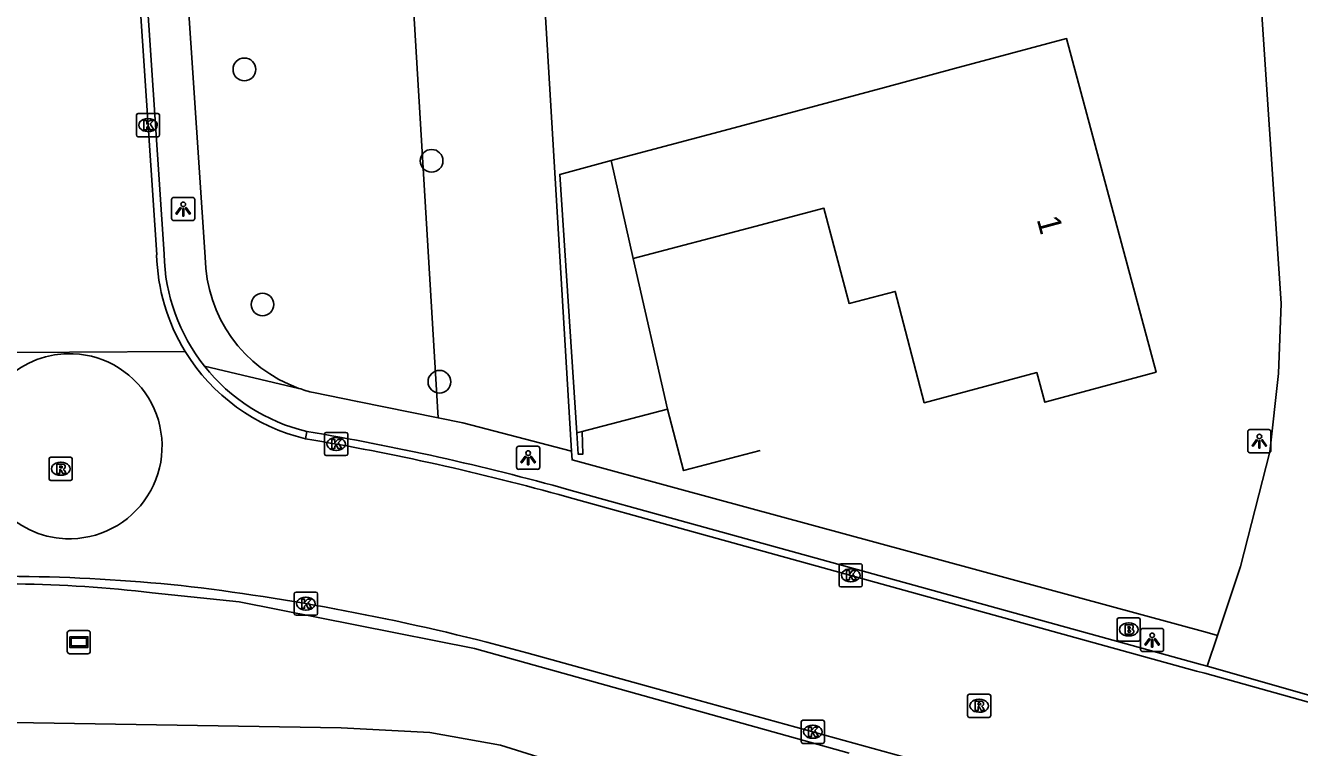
# Model space of a CAD drawing. Extents: x 162157 to 163165, y 378998 to 380775.
# Drawn here: x 162471.8 to 162526.7, y 380633 to 380664.2 of the extents above; entities that cross this region are included whole.
import ezdxf

# ---------------------------------------------------------------- set-up
doc = ezdxf.new("R2010")
doc.units = 0
for name, color, linetype in [('IMGEO_Boom', 7, 'Continuous'), ('IMGEO_Brandkraan', 7, 'Continuous'), ('IMGEO_Gemengd_bos', 7, 'Continuous'), ('IMGEO_Groenvoorziening', 7, 'Continuous'), ('IMGEO_Kolk', 7, 'Continuous'), ('IMGEO_Lichtpunt', 7, 'Continuous'), ('IMGEO_Muur', 7, 'Continuous'), ('IMGEO_Pand', 7, 'Continuous'), ('IMGEO_Pand_nummerreeks', 7, 'Continuous'), ('IMGEO_Rijbaan_lokaal_gesloten', 7, 'Continuous'), ('IMGEO_Rijbaan_lokaal_open', 7, 'Continuous'), ('IMGEO_Rioolput', 7, 'Continuous'), ('IMGEO_Straatnaambord', 7, 'Continuous'), ('IMGEO_Voetpad_open', 7, 'Continuous')]:
    doc.layers.add(name, color=color, linetype=linetype)

msp = doc.modelspace()

# ---------------------------------------------------------------- linework, layer by layer
at = {"layer": 'IMGEO_Boom'}
for centre in [(162481.2, 380662.262), (162489.282, 380658.318), (162481.983, 380652.118), (162489.619, 380648.783)]:
    msp.add_circle(centre, 0.489, dxfattribs=at)
at = {"layer": 'IMGEO_Brandkraan'}
for p, q in [((162518.866, 380637.667), (162518.866, 380638.519)), ((162518.941, 380638.593), (162519.793, 380638.593)), ((162519.354, 380638.373), (162519.379, 380638.373)), ((162519.867, 380638.519), (162519.867, 380637.667)), ((162519.793, 380637.593), (162518.941, 380637.593)), ((162519.377, 380637.813), (162519.352, 380637.813))]:
    msp.add_line(p, q, dxfattribs=at)
for points in [[(162518.866, 380637.667), (162518.866, 380638.519)], [(162518.941, 380638.593), (162519.793, 380638.593)], [(162519.214, 380638.293), (162519.214, 380637.893), (162519.427, 380637.893)], [(162519.445, 380638.293), (162519.214, 380638.293)], [(162519.393, 380638.212), (162519.339, 380638.212), (162519.339, 380638.136)], [(162519.339, 380638.136), (162519.392, 380638.136)], [(162519.867, 380638.519), (162519.867, 380637.667)], [(162519.793, 380637.593), (162518.941, 380637.593)], [(162519.401, 380638.06), (162519.339, 380638.06), (162519.339, 380637.979)], [(162519.339, 380637.979), (162519.401, 380637.979)]]:
    msp.add_lwpolyline(points, dxfattribs=at)
for centre, radius, start, end in [((162518.943, 380638.517), 0.0765, 91.552, 178.448), ((162518.943, 380638.517), 0.0765, 91.552, 178.448), ((162519.394, 380638.174), 0.0379, 267.8285, 90.9355), ((162519.449, 380638.148), 0.145, 59.4692, 91.5367), ((162519.474, 380638.195), 0.0922, 285.5137, 58.1501), ((162519.479, 380638.003), 0.105, 301.3115, 78.989), ((162519.791, 380638.517), 0.0765, 1.552, 88.448), ((162519.791, 380638.517), 0.0765, 1.552, 88.448), ((162518.943, 380637.669), 0.0765, 181.552, 268.448), ((162518.943, 380637.669), 0.0765, 181.552, 268.448), ((162519.402, 380638.019), 0.0404, 269.8759, 90.5077), ((162519.433, 380638.144), 0.251, 268.6676, 293.5347), ((162519.791, 380637.669), 0.0765, 271.552, 358.448), ((162519.791, 380637.669), 0.0765, 271.552, 358.448)]:
    msp.add_arc(centre, radius, start, end, dxfattribs=at)
for centre, major_axis, ratio, start_param, end_param in [((162519.353, 380638.093), (-0.387, 0.002), 0.722429, 4.712389, 7.853982), ((162519.378, 380638.093), (-0.39, 0.002), 0.717154, 1.570796, 4.712389)]:
    msp.add_ellipse(centre, major_axis=major_axis, ratio=ratio, start_param=start_param, end_param=end_param, dxfattribs=at)
at = {"layer": 'IMGEO_Gemengd_bos'}
for points in [[(162489.56, 380647.226), (162484.993, 380723.337), (162586.551, 380744.555)], [(162491.884, 380703.08), (162492.106, 380699.378), (162495.322, 380645.782)]]:
    msp.add_lwpolyline(points, dxfattribs=at)
at = {"layer": 'IMGEO_Groenvoorziening'}
msp.add_lwpolyline([(162437.854, 380633.025), (162463.991, 380631.774), (162466.779, 380634.155), (162485.377, 380633.853), (162489.211, 380633.646), (162492.259, 380633.107), (162495.434, 380632.111), (162498.979, 380630.341), (162500, 380629.686), (162501.777, 380628.214), (162507.464, 380626.838)], dxfattribs=at)
at = {"layer": 'IMGEO_Kolk'}
for p, q in [((162476.542, 380659.432), (162476.542, 380660.284)), ((162476.617, 380660.358), (162477.469, 380660.358)), ((162477.03, 380660.138), (162477.055, 380660.138)), ((162477.543, 380660.284), (162477.543, 380659.432)), ((162477.053, 380659.578), (162477.028, 380659.578)), ((162477.469, 380659.358), (162476.617, 380659.358)), ((162484.66, 380645.67), (162484.66, 380646.522)), ((162484.735, 380646.596), (162485.587, 380646.596)), ((162485.148, 380646.376), (162485.173, 380646.376)), ((162485.661, 380646.522), (162485.661, 380645.67)), ((162485.171, 380645.816), (162485.146, 380645.816)), ((162485.587, 380645.596), (162484.735, 380645.596)), ((162506.868, 380640.005), (162506.868, 380640.857)), ((162506.943, 380640.931), (162507.795, 380640.931)), ((162507.869, 380640.857), (162507.869, 380640.005)), ((162507.356, 380640.711), (162507.381, 380640.711)), ((162507.795, 380639.931), (162506.943, 380639.931)), ((162507.379, 380640.151), (162507.354, 380640.151)), ((162483.357, 380638.781), (162483.357, 380639.633)), ((162483.432, 380639.707), (162484.284, 380639.707)), ((162483.845, 380639.487), (162483.87, 380639.487)), ((162484.358, 380639.633), (162484.358, 380638.781)), ((162484.284, 380638.707), (162483.432, 380638.707)), ((162483.868, 380638.927), (162483.843, 380638.927)), ((162505.233, 380633.253), (162505.233, 380634.105)), ((162505.308, 380634.179), (162506.16, 380634.179)), ((162505.721, 380633.959), (162505.746, 380633.959)), ((162506.234, 380634.105), (162506.234, 380633.253)), ((162506.16, 380633.179), (162505.308, 380633.179)), ((162505.744, 380633.399), (162505.719, 380633.399))]:
    msp.add_line(p, q, dxfattribs=at)
for points in [[(162476.542, 380659.432), (162476.542, 380660.284)], [(162476.617, 380660.358), (162477.469, 380660.358)], [(162476.863, 380660.058), (162476.986, 380660.058), (162476.986, 380659.907), (162477.116, 380660.058), (162477.28, 380660.058), (162477.134, 380659.907), (162477.287, 380659.658), (162477.135, 380659.658), (162477.05, 380659.822), (162476.986, 380659.755), (162476.986, 380659.658), (162476.863, 380659.658), (162476.863, 380660.058)], [(162477.543, 380660.284), (162477.543, 380659.432)], [(162477.469, 380659.358), (162476.617, 380659.358)], [(162484.66, 380645.67), (162484.66, 380646.522)], [(162484.735, 380646.596), (162485.587, 380646.596)], [(162485.661, 380646.522), (162485.661, 380645.67)], [(162484.981, 380646.296), (162485.104, 380646.296), (162485.104, 380646.145), (162485.234, 380646.296), (162485.398, 380646.296), (162485.252, 380646.145), (162485.405, 380645.896), (162485.253, 380645.896), (162485.168, 380646.06), (162485.104, 380645.993), (162485.104, 380645.896), (162484.981, 380645.896), (162484.981, 380646.296)], [(162485.587, 380645.596), (162484.735, 380645.596)], [(162506.868, 380640.005), (162506.868, 380640.857)], [(162506.943, 380640.931), (162507.795, 380640.931)], [(162507.869, 380640.857), (162507.869, 380640.005)], [(162507.189, 380640.631), (162507.312, 380640.631), (162507.312, 380640.48), (162507.442, 380640.631), (162507.606, 380640.631), (162507.46, 380640.48), (162507.613, 380640.231), (162507.461, 380640.231), (162507.376, 380640.395), (162507.312, 380640.328), (162507.312, 380640.231), (162507.189, 380640.231), (162507.189, 380640.631)], [(162507.795, 380639.931), (162506.943, 380639.931)], [(162483.357, 380638.781), (162483.357, 380639.633)], [(162483.432, 380639.707), (162484.284, 380639.707)], [(162483.678, 380639.407), (162483.801, 380639.407), (162483.801, 380639.256), (162483.931, 380639.407), (162484.095, 380639.407), (162483.949, 380639.256), (162484.102, 380639.007), (162483.95, 380639.007), (162483.865, 380639.171), (162483.801, 380639.104), (162483.801, 380639.007), (162483.678, 380639.007), (162483.678, 380639.407)], [(162484.358, 380639.633), (162484.358, 380638.781)], [(162484.284, 380638.707), (162483.432, 380638.707)], [(162505.233, 380633.253), (162505.233, 380634.105)], [(162505.308, 380634.179), (162506.16, 380634.179)], [(162505.554, 380633.879), (162505.677, 380633.879), (162505.677, 380633.728), (162505.807, 380633.879), (162505.971, 380633.879), (162505.825, 380633.728), (162505.978, 380633.479), (162505.826, 380633.479), (162505.741, 380633.643), (162505.677, 380633.576), (162505.677, 380633.479), (162505.554, 380633.479), (162505.554, 380633.879)], [(162506.234, 380634.105), (162506.234, 380633.253)], [(162506.16, 380633.179), (162505.308, 380633.179)]]:
    msp.add_lwpolyline(points, dxfattribs=at)
for centre, start, end in [((162476.619, 380660.282), 91.552, 178.448), ((162476.619, 380660.282), 91.552, 178.448), ((162477.467, 380660.282), 1.552, 88.448), ((162477.467, 380660.282), 1.552, 88.448), ((162476.619, 380659.434), 181.552, 268.448), ((162476.619, 380659.434), 181.552, 268.448), ((162477.467, 380659.434), 271.552, 358.448), ((162477.467, 380659.434), 271.552, 358.448), ((162484.737, 380646.52), 91.552, 178.448), ((162484.737, 380646.52), 91.552, 178.448), ((162485.585, 380646.52), 1.552, 88.448), ((162485.585, 380646.52), 1.552, 88.448), ((162484.737, 380645.672), 181.552, 268.448), ((162484.737, 380645.672), 181.552, 268.448), ((162485.585, 380645.672), 271.552, 358.448), ((162485.585, 380645.672), 271.552, 358.448), ((162506.945, 380640.855), 91.552, 178.448), ((162506.945, 380640.855), 91.552, 178.448), ((162507.793, 380640.855), 1.552, 88.448), ((162507.793, 380640.855), 1.552, 88.448), ((162506.945, 380640.007), 181.552, 268.448), ((162506.945, 380640.007), 181.552, 268.448), ((162507.793, 380640.007), 271.552, 358.448), ((162507.793, 380640.007), 271.552, 358.448), ((162483.434, 380639.631), 91.552, 178.448), ((162483.434, 380639.631), 91.552, 178.448), ((162484.282, 380639.631), 1.552, 88.448), ((162484.282, 380639.631), 1.552, 88.448), ((162483.434, 380638.783), 181.552, 268.448), ((162483.434, 380638.783), 181.552, 268.448), ((162484.282, 380638.783), 271.552, 358.448), ((162484.282, 380638.783), 271.552, 358.448), ((162505.31, 380634.103), 91.552, 178.448), ((162505.31, 380634.103), 91.552, 178.448), ((162506.158, 380634.103), 1.552, 88.448), ((162506.158, 380634.103), 1.552, 88.448), ((162505.31, 380633.255), 181.552, 268.448), ((162505.31, 380633.255), 181.552, 268.448), ((162506.158, 380633.255), 271.552, 358.448), ((162506.158, 380633.255), 271.552, 358.448)]:
    msp.add_arc(centre, 0.0765, start, end, dxfattribs=at)
for centre, major_axis, ratio, start_param, end_param in [((162477.029, 380659.858), (-0.387, 0.002), 0.722429, 4.712389, 7.853982), ((162477.054, 380659.858), (-0.39, 0.002), 0.717154, 1.570796, 4.712389), ((162485.147, 380646.096), (-0.387, 0.002), 0.722429, 4.712389, 7.853982), ((162485.172, 380646.096), (-0.39, 0.002), 0.717154, 1.570796, 4.712389), ((162507.355, 380640.431), (-0.387, 0.002), 0.722429, 4.712389, 7.853982), ((162507.38, 380640.431), (-0.39, 0.002), 0.717154, 1.570796, 4.712389), ((162483.844, 380639.207), (-0.387, 0.002), 0.722429, 4.712389, 7.853982), ((162483.869, 380639.207), (-0.39, 0.002), 0.717154, 1.570796, 4.712389), ((162505.72, 380633.679), (-0.387, 0.002), 0.722429, 4.712389, 7.853982), ((162505.745, 380633.679), (-0.39, 0.002), 0.717154, 1.570796, 4.712389)]:
    msp.add_ellipse(centre, major_axis=major_axis, ratio=ratio, start_param=start_param, end_param=end_param, dxfattribs=at)
at = {"layer": 'IMGEO_Lichtpunt'}
for p, q in [((162478.063, 380656.64), (162478.063, 380655.833)), ((162478.063, 380656.64), (162478.063, 380655.833)), ((162478.965, 380656.735), (162478.157, 380656.735)), ((162478.965, 380656.735), (162478.157, 380656.735)), ((162479.059, 380655.833), (162479.059, 380656.64)), ((162479.059, 380655.833), (162479.059, 380656.64)), ((162478.157, 380655.739), (162478.965, 380655.739)), ((162478.157, 380655.739), (162478.965, 380655.739)), ((162524.506, 380646.623), (162524.506, 380645.816)), ((162524.506, 380646.623), (162524.506, 380645.816)), ((162525.408, 380646.718), (162524.6, 380646.718)), ((162525.408, 380646.718), (162524.6, 380646.718)), ((162525.502, 380645.816), (162525.502, 380646.623)), ((162525.502, 380645.816), (162525.502, 380646.623)), ((162492.95, 380645.905), (162492.95, 380645.098)), ((162492.95, 380645.905), (162492.95, 380645.098)), ((162493.852, 380646), (162493.044, 380646)), ((162493.852, 380646), (162493.044, 380646)), ((162493.946, 380645.098), (162493.946, 380645.905)), ((162493.946, 380645.098), (162493.946, 380645.905)), ((162524.6, 380645.722), (162525.408, 380645.722)), ((162524.6, 380645.722), (162525.408, 380645.722)), ((162493.044, 380645.004), (162493.852, 380645.004)), ((162493.044, 380645.004), (162493.852, 380645.004)), ((162520.78, 380638.137), (162519.972, 380638.137)), ((162520.78, 380638.137), (162519.972, 380638.137)), ((162519.878, 380638.042), (162519.878, 380637.235)), ((162519.878, 380638.042), (162519.878, 380637.235)), ((162520.874, 380637.235), (162520.874, 380638.042)), ((162520.874, 380637.235), (162520.874, 380638.042)), ((162519.972, 380637.141), (162520.78, 380637.141)), ((162519.972, 380637.141), (162520.78, 380637.141))]:
    msp.add_line(p, q, dxfattribs=at)
for points in [[(162478.437, 380656.304), (162478.476, 380656.276), (162478.288, 380656.014), (162478.25, 380656.041), (162478.437, 380656.304)], [(162478.539, 380656.256), (162478.586, 380656.256), (162478.586, 380655.934), (162478.539, 380655.934), (162478.539, 380656.256)], [(162478.649, 380656.276), (162478.687, 380656.303), (162478.874, 380656.041), (162478.835, 380656.013), (162478.649, 380656.276)], [(162524.88, 380646.287), (162524.919, 380646.259), (162524.731, 380645.997), (162524.693, 380646.024), (162524.88, 380646.287)], [(162524.982, 380646.239), (162525.029, 380646.239), (162525.029, 380645.917), (162524.982, 380645.917), (162524.982, 380646.239)], [(162525.092, 380646.259), (162525.13, 380646.286), (162525.317, 380646.024), (162525.278, 380645.996), (162525.092, 380646.259)], [(162493.324, 380645.569), (162493.363, 380645.541), (162493.175, 380645.279), (162493.137, 380645.306), (162493.324, 380645.569)], [(162493.426, 380645.521), (162493.473, 380645.521), (162493.473, 380645.199), (162493.426, 380645.199), (162493.426, 380645.521)], [(162493.536, 380645.541), (162493.574, 380645.568), (162493.761, 380645.306), (162493.722, 380645.278), (162493.536, 380645.541)], [(162520.252, 380637.706), (162520.291, 380637.678), (162520.103, 380637.416), (162520.065, 380637.443), (162520.252, 380637.706)], [(162520.354, 380637.658), (162520.401, 380637.658), (162520.401, 380637.336), (162520.354, 380637.336), (162520.354, 380637.658)], [(162520.464, 380637.678), (162520.502, 380637.705), (162520.689, 380637.443), (162520.65, 380637.415), (162520.464, 380637.678)]]:
    msp.add_lwpolyline(points, dxfattribs=at)
for centre in [(162478.562, 380656.438), (162525.005, 380646.421), (162493.449, 380645.703), (162520.377, 380637.84)]:
    msp.add_circle(centre, 0.0994, dxfattribs=at)
for centre, start, end in [((162478.157, 380656.64), 90, 180), ((162478.157, 380656.64), 90, 180), ((162478.965, 380656.64), 0, 90), ((162478.965, 380656.64), 0, 90), ((162478.157, 380655.833), 180, 270), ((162478.157, 380655.833), 180, 270), ((162478.965, 380655.833), 270, 0), ((162478.965, 380655.833), 270, 360), ((162524.6, 380646.623), 90, 180), ((162524.6, 380646.623), 90, 180), ((162525.408, 380646.623), 0, 90), ((162525.408, 380646.623), 0, 90), ((162493.044, 380645.905), 90, 180), ((162493.044, 380645.905), 90, 180), ((162493.852, 380645.905), 0, 90), ((162493.852, 380645.905), 0, 90), ((162524.6, 380645.816), 180, 270), ((162524.6, 380645.816), 180, 270), ((162525.408, 380645.816), 270, 0), ((162525.408, 380645.816), 270, 360), ((162493.044, 380645.098), 180, 270), ((162493.044, 380645.098), 180, 270), ((162493.852, 380645.098), 270, 0), ((162493.852, 380645.098), 270, 360), ((162519.972, 380638.042), 90, 180), ((162519.972, 380638.042), 90, 180), ((162520.78, 380638.042), 0, 90), ((162520.78, 380638.042), 0, 90), ((162519.972, 380637.235), 180, 270), ((162519.972, 380637.235), 180, 270), ((162520.78, 380637.235), 270, 0), ((162520.78, 380637.235), 270, 360)]:
    msp.add_arc(centre, 0.0946, start, end, dxfattribs=at)
at = {"layer": 'IMGEO_Muur'}
for points in [[(162503.461, 380645.811), (162500.155, 380644.948), (162499.455, 380647.604)], [(162495.773, 380646.639), (162495.805, 380645.656), (162495.601, 380645.663), (162495.555, 380646.572)]]:
    msp.add_lwpolyline(points, dxfattribs=at)
at = {"layer": 'IMGEO_Pand'}
for points in [[(162497.032, 380658.332), (162502.121, 380659.681), (162508.828, 380661.481), (162511.853, 380662.293), (162516.682, 380663.589), (162520.546, 380649.19), (162515.744, 380647.901), (162515.401, 380649.177), (162510.541, 380647.873), (162509.294, 380652.682), (162507.298, 380652.164), (162506.215, 380656.272), (162503.227, 380655.484), (162497.987, 380654.102)], [(162495.555, 380646.572), (162494.809, 380657.73), (162497.032, 380658.332)], [(162497.032, 380658.332), (162497.987, 380654.102)], [(162497.987, 380654.102), (162499.455, 380647.604), (162495.773, 380646.639)], [(162495.555, 380646.572), (162495.773, 380646.639)]]:
    msp.add_lwpolyline(points, dxfattribs=at)
at = {"layer": 'IMGEO_Rijbaan_lokaal_gesloten'}
for points in [[(162472.978, 380721.682), (162473.648, 380710.52), (162473.705, 380709.636), (162477.417, 380654.261)], [(162468.652, 380650.037), (162478.644, 380650.095)], [(162495.123, 380643.816), (162500, 380642.467), (162522.294, 380636.301), (162522.653, 380636.202), (162528.458, 380634.586), (162577.262, 380621.022), (162615.787, 380610.248)], [(162477.228, 380639.674), (162480.976, 380639.284), (162491.138, 380637.273), (162500, 380634.796), (162507.306, 380632.754)], [(162600.248, 380607.426), (162547.05, 380622.206), (162522.044, 380629.176), (162520.438, 380629.619), (162500, 380635.264), (162493.395, 380637.088)]]:
    msp.add_lwpolyline(points, dxfattribs=at)
for centre, radius, start, end in [((162485.768, 380654.457), 8.354, 181.3447, 211.4776), ((162485.778, 380654.456), 8.361, 211.4379, 256.5861), ((162466.149, 380540.047), 107.738, 74.39961, 80.55031), ((162470.676, 380565.275), 75.115, 83.37456, 94.0723), ((162470.546, 380582.963), 57.103, 83.2804, 95.0226), ((162466.099, 380536.8), 103.937, 74.77446, 82.67939)]:
    msp.add_arc(centre, radius, start, end, dxfattribs=at)
at = {"layer": 'IMGEO_Rijbaan_lokaal_open'}
for points in [[(162473.95, 380710.764), (162477.736, 380654.281)], [(162523.197, 380637.833), (162524.192, 380640.817), (162525.462, 380645.755), (162525.831, 380649.144), (162525.946, 380652.166), (162525.339, 380661.183), (162525.063, 380665.289), (162524.467, 380674.141)], [(162483.901, 380646.637), (162483.838, 380646.323)], [(162522.754, 380636.506), (162522.38, 380636.609), (162500, 380642.8), (162495.208, 380644.124)], [(162522.754, 380636.506), (162523.197, 380637.833)], [(162528.543, 380634.851), (162522.754, 380636.506)]]:
    msp.add_lwpolyline(points, dxfattribs=at)
for centre, radius, start, end in [((162485.768, 380654.454), 8.034, 181.2315, 218.4579), ((162473.65, 380646.001), 3.994, 87.6237, 267.5692), ((162473.655, 380646.001), 3.994, 267.5015, 87.6914), ((162485.74, 380654.401), 7.979, 218.2921, 256.6784), ((162465.822, 380538.6), 109.539, 74.43888, 80.50029)]:
    msp.add_arc(centre, radius, start, end, dxfattribs=at)
at = {"layer": 'IMGEO_Rioolput'}
for p, q in [((162472.775, 380644.6), (162472.775, 380645.452)), ((162472.85, 380645.526), (162473.702, 380645.526)), ((162473.263, 380645.306), (162473.288, 380645.306)), ((162473.776, 380645.452), (162473.776, 380644.6)), ((162473.286, 380644.746), (162473.261, 380644.746)), ((162473.702, 380644.526), (162472.85, 380644.526)), ((162512.409, 380634.376), (162512.409, 380635.228)), ((162512.484, 380635.302), (162513.336, 380635.302)), ((162512.897, 380635.082), (162512.922, 380635.082)), ((162513.41, 380635.228), (162513.41, 380634.376)), ((162513.336, 380634.302), (162512.484, 380634.302)), ((162512.92, 380634.522), (162512.895, 380634.522))]:
    msp.add_line(p, q, dxfattribs=at)
for points in [[(162472.775, 380644.6), (162472.775, 380645.452)], [(162472.85, 380645.526), (162473.702, 380645.526)], [(162473.364, 380645.224), (162473.112, 380645.226), (162473.112, 380644.826)], [(162473.776, 380645.452), (162473.776, 380644.6)], [(162473.112, 380644.826), (162473.236, 380644.826), (162473.236, 380644.988), (162473.247, 380644.988)], [(162473.29, 380645.145), (162473.236, 380645.145), (162473.236, 380645.064)], [(162473.236, 380645.064), (162473.288, 380645.064)], [(162473.294, 380644.959), (162473.365, 380644.826), (162473.505, 380644.826), (162473.44, 380644.952)], [(162473.702, 380644.526), (162472.85, 380644.526)], [(162512.409, 380634.376), (162512.409, 380635.228)], [(162512.484, 380635.302), (162513.336, 380635.302)], [(162512.998, 380635), (162512.746, 380635.002), (162512.746, 380634.602)], [(162512.924, 380634.921), (162512.87, 380634.921), (162512.87, 380634.84)], [(162512.87, 380634.84), (162512.922, 380634.84)], [(162513.41, 380635.228), (162513.41, 380634.376)], [(162513.336, 380634.302), (162512.484, 380634.302)], [(162512.746, 380634.602), (162512.87, 380634.602), (162512.87, 380634.764), (162512.881, 380634.764)], [(162512.928, 380634.735), (162512.999, 380634.602), (162513.139, 380634.602), (162513.074, 380634.728)]]:
    msp.add_lwpolyline(points, dxfattribs=at)
for centre, radius, start, end in [((162472.852, 380645.45), 0.0765, 91.552, 178.448), ((162472.852, 380645.45), 0.0765, 91.552, 178.448), ((162473.363, 380645.114), 0.109, 350.3612, 89.416), ((162473.7, 380645.45), 0.0765, 1.552, 88.448), ((162473.7, 380645.45), 0.0765, 1.552, 88.448), ((162473.246, 380644.935), 0.0533, 26.0293, 88.6989), ((162473.272, 380645.253), 0.19, 274.7715, 282.9687), ((162473.296, 380645.049), 0.0964, 77.0061, 93.1865), ((162473.31, 380645.106), 0.0378, 276.6634, 79.6772), ((162473.361, 380645.114), 0.112, 277.5842, 350.9817), ((162473.345, 380644.899), 0.108, 29.5134, 73.7905), ((162472.852, 380644.602), 0.0765, 181.552, 268.448), ((162472.852, 380644.602), 0.0765, 181.552, 268.448), ((162473.7, 380644.602), 0.0765, 271.552, 358.448), ((162473.7, 380644.602), 0.0765, 271.552, 358.448), ((162512.486, 380635.226), 0.0765, 91.552, 178.448), ((162512.486, 380635.226), 0.0765, 91.552, 178.448), ((162512.906, 380635.029), 0.19, 274.7715, 282.9687), ((162512.93, 380634.825), 0.0964, 77.0061, 93.1865), ((162512.944, 380634.882), 0.0378, 276.6634, 79.6772), ((162512.997, 380634.89), 0.109, 350.3612, 89.416), ((162512.995, 380634.89), 0.112, 277.5842, 350.9817), ((162512.979, 380634.675), 0.108, 29.5134, 73.7905), ((162513.334, 380635.226), 0.0765, 1.552, 88.448), ((162513.334, 380635.226), 0.0765, 1.552, 88.448), ((162512.486, 380634.378), 0.0765, 181.552, 268.448), ((162512.486, 380634.378), 0.0765, 181.552, 268.448), ((162512.88, 380634.711), 0.0533, 26.0293, 88.6989), ((162513.334, 380634.378), 0.0765, 271.552, 358.448), ((162513.334, 380634.378), 0.0765, 271.552, 358.448)]:
    msp.add_arc(centre, radius, start, end, dxfattribs=at)
for centre, major_axis, ratio, start_param, end_param in [((162473.262, 380645.026), (-0.387, 0.002), 0.722429, 4.712389, 7.853982), ((162473.287, 380645.026), (-0.39, 0.002), 0.717154, 1.570796, 4.712389), ((162512.896, 380634.802), (-0.387, 0.002), 0.722429, 4.712389, 7.853982), ((162512.921, 380634.802), (-0.39, 0.002), 0.717154, 1.570796, 4.712389)]:
    msp.add_ellipse(centre, major_axis=major_axis, ratio=ratio, start_param=start_param, end_param=end_param, dxfattribs=at)
at = {"layer": 'IMGEO_Straatnaambord'}
for p, q in [((162473.561, 380637.148), (162473.561, 380637.948)), ((162473.561, 380637.948), (162473.561, 380637.148)), ((162473.661, 380638.048), (162474.451, 380638.048)), ((162474.451, 380638.048), (162473.661, 380638.048)), ((162474.551, 380637.948), (162474.551, 380637.148)), ((162474.551, 380637.148), (162474.551, 380637.948)), ((162474.451, 380637.048), (162473.661, 380637.048)), ((162473.661, 380637.048), (162474.451, 380637.048))]:
    msp.add_line(p, q, dxfattribs=at)
for points in [[(162473.662, 380637.78), (162474.45, 380637.78), (162474.45, 380637.316), (162473.662, 380637.316), (162473.662, 380637.78)], [(162473.727, 380637.715), (162473.727, 380637.381), (162474.385, 380637.381), (162474.385, 380637.715), (162473.727, 380637.715)]]:
    msp.add_lwpolyline(points, dxfattribs=at)
for centre, start, end in [((162473.661, 380637.948), 90, 180), ((162473.661, 380637.948), 90, 180), ((162474.451, 380637.948), 0, 90), ((162474.451, 380637.948), 360, 90), ((162473.661, 380637.148), 180, 270), ((162473.661, 380637.148), 180, 270), ((162474.451, 380637.148), 270, 0), ((162474.451, 380637.148), 270, 0)]:
    msp.add_arc(centre, 0.1, start, end, dxfattribs=at)
at = {"layer": 'IMGEO_Voetpad_open'}
for points in [[(162479.514, 380654.153), (162475.765, 380710.054)], [(162479.477, 380649.457), (162483.556, 380648.497)], [(162484.182, 380648.312), (162486.083, 380647.928), (162489.56, 380647.226)], [(162495.322, 380645.782), (162490.626, 380647.011), (162489.56, 380647.226)], [(162495.322, 380645.782), (162495.343, 380645.411), (162500, 380644.145), (162522.754, 380637.957), (162523.197, 380637.833)]]:
    msp.add_lwpolyline(points, dxfattribs=at)
for centre, radius, start, end in [((162485.595, 380654.226), 6.081, 180.6895, 250.4127), ((162485.565, 380654.144), 5.994, 250.4146, 256.6578)]:
    msp.add_arc(centre, radius, start, end, dxfattribs=at)

# ---------------------------------------------------------------- texts
at = {"layer": 'IMGEO_Pand_nummerreeks'}
msp.add_text('1', height=1, rotation=285.0915, dxfattribs=at).set_placement((162515.391, 380655.794))

doc.saveas('drawing.dxf')
